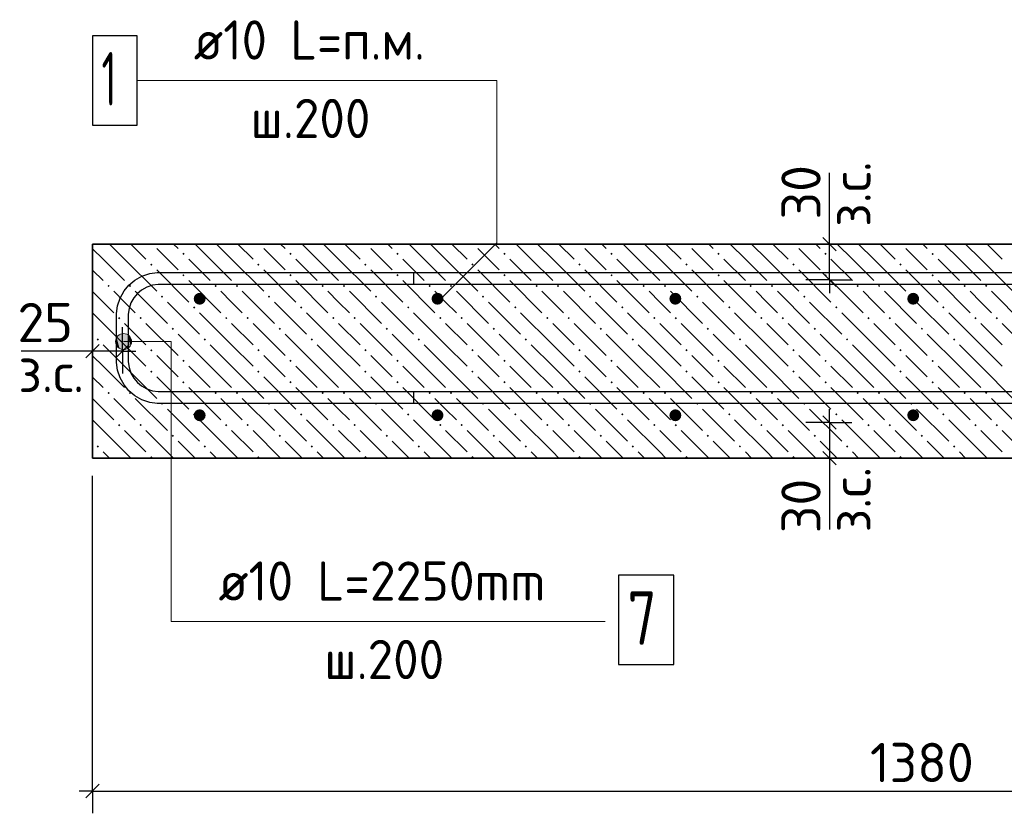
# Model space of a CAD drawing. Header units: millimetres. Extents: x 40580 to 1930067, y -240640 to 81020.
# Tile 486 of 656: x 1161986 to 1167506, y -223008 to -218558. Entities that reach past the tile are written whole.
import ezdxf

# ---------------------------------------------------------------- set-up
doc = ezdxf.new("R2010")
doc.units = ezdxf.units.MM
for name, color, linetype, lineweight in [('Standard', 7, 'Continuous', 25), ('ЖБ Перекрытие верхний уровень', 7, 'Continuous', 35), ('Позиционная метка номер позиции', 7, 'Continuous', 13), ('Фоновоя арматура Х1', 52, 'Continuous', 25)]:
    doc.layers.add(name, color=color, linetype=linetype, lineweight=lineweight)
doc.layers.add('Размерная выноска', color=7, linetype='Continuous')
doc.styles.add('ISOCPEUR', font='isocpeur.ttf')

msp = doc.modelspace()

# ---------------------------------------------------------------- hatches: boundary and pattern name
at = {"layer": 'ЖБ Перекрытие верхний уровень', "linetype": 'Continuous', "lineweight": -3, "transparency": 33554687}
for points in [[(1162725.4, -219815.9), (1162723.9, -219817.5), (1162722.3, -219815.9)], [(1163325.4, -219815.9), (1163323.9, -219817.5), (1163322.3, -219815.9)], [(1163925.4, -219815.9), (1163923.9, -219817.5), (1163922.3, -219815.9)], [(1164525.4, -219815.9), (1164523.9, -219817.5), (1164522.3, -219815.9)], [(1165125.4, -219815.9), (1165123.9, -219817.5), (1165122.3, -219815.9)], [(1165725.4, -219815.9), (1165723.9, -219817.5), (1165722.3, -219815.9)], [(1166325.4, -219815.9), (1166323.9, -219817.5), (1166322.3, -219815.9)], [(1166925.4, -219815.9), (1166923.9, -219817.5), (1166922.3, -219815.9)], [(1162897.4, -219871), (1162903.9, -219864.5), (1162910.4, -219871), (1162903.9, -219877.5)], [(1163497.4, -219871), (1163503.9, -219864.5), (1163510.4, -219871), (1163503.9, -219877.5)], [(1164097.4, -219871), (1164103.9, -219864.5), (1164110.4, -219871), (1164103.9, -219877.5)], [(1164697.4, -219871), (1164703.9, -219864.5), (1164710.4, -219871), (1164703.9, -219877.5)], [(1165297.4, -219871), (1165303.9, -219864.5), (1165310.4, -219871), (1165303.9, -219877.5)], [(1165897.4, -219871), (1165903.9, -219864.5), (1165910.4, -219871), (1165903.9, -219877.5)], [(1166497.4, -219871), (1166503.9, -219864.5), (1166510.4, -219871), (1166503.9, -219877.5)], [(1167097.4, -219871), (1167103.9, -219864.5), (1167110.4, -219871), (1167103.9, -219877.5)], [(1162717.4, -219931), (1162723.9, -219924.5), (1162730.4, -219931), (1162723.9, -219937.5)], [(1163317.4, -219931), (1163323.9, -219924.5), (1163330.4, -219931), (1163323.9, -219937.5)], [(1163917.4, -219931), (1163923.9, -219924.5), (1163930.4, -219931), (1163923.9, -219937.5)], [(1164517.4, -219931), (1164523.9, -219924.5), (1164530.4, -219931), (1164523.9, -219937.5)], [(1165117.4, -219931), (1165123.9, -219924.5), (1165130.4, -219931), (1165123.9, -219937.5)], [(1165717.4, -219931), (1165723.9, -219924.5), (1165730.4, -219931), (1165723.9, -219937.5)], [(1166317.4, -219931), (1166323.9, -219924.5), (1166330.4, -219931), (1166323.9, -219937.5)], [(1166917.4, -219931), (1166923.9, -219924.5), (1166930.4, -219931), (1166923.9, -219937.5)], [(1162897.4, -219991), (1162903.9, -219984.5), (1162910.4, -219991), (1162903.9, -219997.5)], [(1163497.4, -219991), (1163503.9, -219984.5), (1163510.4, -219991), (1163503.9, -219997.5)], [(1164097.4, -219991), (1164103.9, -219984.5), (1164110.4, -219991), (1164103.9, -219997.5)], [(1164697.4, -219991), (1164703.9, -219984.5), (1164710.4, -219991), (1164703.9, -219997.5)], [(1165297.4, -219991), (1165303.9, -219984.5), (1165310.4, -219991), (1165303.9, -219997.5)], [(1165897.4, -219991), (1165903.9, -219984.5), (1165910.4, -219991), (1165903.9, -219997.5)], [(1166497.4, -219991), (1166503.9, -219984.5), (1166510.4, -219991), (1166503.9, -219997.5)], [(1167097.4, -219991), (1167103.9, -219984.5), (1167110.4, -219991), (1167103.9, -219997.5)], [(1162477.4, -220051), (1162483.9, -220044.5), (1162490.4, -220051), (1162483.9, -220057.5)], [(1162597.4, -220051), (1162603.9, -220044.5), (1162610.4, -220051), (1162603.9, -220057.5)], [(1163077.4, -220051), (1163083.9, -220044.5), (1163090.4, -220051), (1163083.9, -220057.5)], [(1163197.4, -220051), (1163203.9, -220044.5), (1163210.4, -220051), (1163203.9, -220057.5)], [(1163677.4, -220051), (1163683.9, -220044.5), (1163690.4, -220051), (1163683.9, -220057.5)], [(1163797.4, -220051), (1163803.9, -220044.5), (1163810.4, -220051), (1163803.9, -220057.5)], [(1164277.4, -220051), (1164283.9, -220044.5), (1164290.4, -220051), (1164283.9, -220057.5)], [(1164397.4, -220051), (1164403.9, -220044.5), (1164410.4, -220051), (1164403.9, -220057.5)], [(1164877.4, -220051), (1164883.9, -220044.5), (1164890.4, -220051), (1164883.9, -220057.5)], [(1164997.4, -220051), (1165003.9, -220044.5), (1165010.4, -220051), (1165003.9, -220057.5)], [(1165477.4, -220051), (1165483.9, -220044.5), (1165490.4, -220051), (1165483.9, -220057.5)], [(1165597.4, -220051), (1165603.9, -220044.5), (1165610.4, -220051), (1165603.9, -220057.5)], [(1166077.4, -220051), (1166083.9, -220044.5), (1166090.4, -220051), (1166083.9, -220057.5)], [(1166197.4, -220051), (1166203.9, -220044.5), (1166210.4, -220051), (1166203.9, -220057.5)], [(1166677.4, -220051), (1166683.9, -220044.5), (1166690.4, -220051), (1166683.9, -220057.5)], [(1166797.4, -220051), (1166803.9, -220044.5), (1166810.4, -220051), (1166803.9, -220057.5)], [(1167277.4, -220051), (1167283.9, -220044.5), (1167290.4, -220051), (1167283.9, -220057.5)], [(1167397.4, -220051), (1167403.9, -220044.5), (1167410.4, -220051), (1167403.9, -220057.5)], [(1162777.4, -220111), (1162783.9, -220104.5), (1162790.4, -220111), (1162783.9, -220117.5)], [(1163377.4, -220111), (1163383.9, -220104.5), (1163390.4, -220111), (1163383.9, -220117.5)], [(1163977.4, -220111), (1163983.9, -220104.5), (1163990.4, -220111), (1163983.9, -220117.5)], [(1164577.4, -220111), (1164583.9, -220104.5), (1164590.4, -220111), (1164583.9, -220117.5)], [(1165177.4, -220111), (1165183.9, -220104.5), (1165190.4, -220111), (1165183.9, -220117.5)], [(1165777.4, -220111), (1165783.9, -220104.5), (1165790.4, -220111), (1165783.9, -220117.5)], [(1166377.4, -220111), (1166383.9, -220104.5), (1166390.4, -220111), (1166383.9, -220117.5)], [(1166977.4, -220111), (1166983.9, -220104.5), (1166990.4, -220111), (1166983.9, -220117.5)], [(1162957.4, -220171), (1162963.9, -220164.5), (1162970.4, -220171), (1162963.9, -220177.5)], [(1163557.4, -220171), (1163563.9, -220164.5), (1163570.4, -220171), (1163563.9, -220177.5)], [(1164157.4, -220171), (1164163.9, -220164.5), (1164170.4, -220171), (1164163.9, -220177.5)], [(1164757.4, -220171), (1164763.9, -220164.5), (1164770.4, -220171), (1164763.9, -220177.5)], [(1165357.4, -220171), (1165363.9, -220164.5), (1165370.4, -220171), (1165363.9, -220177.5)], [(1165957.4, -220171), (1165963.9, -220164.5), (1165970.4, -220171), (1165963.9, -220177.5)], [(1166557.4, -220171), (1166563.9, -220164.5), (1166570.4, -220171), (1166563.9, -220177.5)], [(1167157.4, -220171), (1167163.9, -220164.5), (1167170.4, -220171), (1167163.9, -220177.5)], [(1162537.4, -220231), (1162543.9, -220224.5), (1162550.4, -220231), (1162543.9, -220237.5)], [(1162657.4, -220231), (1162663.9, -220224.5), (1162670.4, -220231), (1162663.9, -220237.5)], [(1163137.4, -220231), (1163143.9, -220224.5), (1163150.4, -220231), (1163143.9, -220237.5)], [(1163257.4, -220231), (1163263.9, -220224.5), (1163270.4, -220231), (1163263.9, -220237.5)], [(1163737.4, -220231), (1163743.9, -220224.5), (1163750.4, -220231), (1163743.9, -220237.5)], [(1163857.4, -220231), (1163863.9, -220224.5), (1163870.4, -220231), (1163863.9, -220237.5)], [(1164337.4, -220231), (1164343.9, -220224.5), (1164350.4, -220231), (1164343.9, -220237.5)], [(1164457.4, -220231), (1164463.9, -220224.5), (1164470.4, -220231), (1164463.9, -220237.5)], [(1164937.4, -220231), (1164943.9, -220224.5), (1164950.4, -220231), (1164943.9, -220237.5)], [(1165057.4, -220231), (1165063.9, -220224.5), (1165070.4, -220231), (1165063.9, -220237.5)], [(1165537.4, -220231), (1165543.9, -220224.5), (1165550.4, -220231), (1165543.9, -220237.5)], [(1165657.4, -220231), (1165663.9, -220224.5), (1165670.4, -220231), (1165663.9, -220237.5)], [(1166137.4, -220231), (1166143.9, -220224.5), (1166150.4, -220231), (1166143.9, -220237.5)], [(1166257.4, -220231), (1166263.9, -220224.5), (1166270.4, -220231), (1166263.9, -220237.5)], [(1166737.4, -220231), (1166743.9, -220224.5), (1166750.4, -220231), (1166743.9, -220237.5)], [(1166857.4, -220231), (1166863.9, -220224.5), (1166870.4, -220231), (1166863.9, -220237.5)], [(1167337.4, -220231), (1167343.9, -220224.5), (1167350.4, -220231), (1167343.9, -220237.5)], [(1167457.4, -220231), (1167463.9, -220224.5), (1167470.4, -220231), (1167463.9, -220237.5)], [(1162837.4, -220291), (1162843.9, -220284.5), (1162850.4, -220291), (1162843.9, -220297.5)], [(1163437.4, -220291), (1163443.9, -220284.5), (1163450.4, -220291), (1163443.9, -220297.5)], [(1164037.4, -220291), (1164043.9, -220284.5), (1164050.4, -220291), (1164043.9, -220297.5)], [(1164637.4, -220291), (1164643.9, -220284.5), (1164650.4, -220291), (1164643.9, -220297.5)], [(1165237.4, -220291), (1165243.9, -220284.5), (1165250.4, -220291), (1165243.9, -220297.5)], [(1165837.4, -220291), (1165843.9, -220284.5), (1165850.4, -220291), (1165843.9, -220297.5)], [(1166437.4, -220291), (1166443.9, -220284.5), (1166450.4, -220291), (1166443.9, -220297.5)], [(1167037.4, -220291), (1167043.9, -220284.5), (1167050.4, -220291), (1167043.9, -220297.5)], [(1162417.4, -220351), (1162423.9, -220344.5), (1162430.4, -220351), (1162423.9, -220357.5)], [(1163017.4, -220351), (1163023.9, -220344.5), (1163030.4, -220351), (1163023.9, -220357.5)], [(1163617.4, -220351), (1163623.9, -220344.5), (1163630.4, -220351), (1163623.9, -220357.5)], [(1164217.4, -220351), (1164223.9, -220344.5), (1164230.4, -220351), (1164223.9, -220357.5)], [(1164817.4, -220351), (1164823.9, -220344.5), (1164830.4, -220351), (1164823.9, -220357.5)], [(1165417.4, -220351), (1165423.9, -220344.5), (1165430.4, -220351), (1165423.9, -220357.5)], [(1166017.4, -220351), (1166023.9, -220344.5), (1166030.4, -220351), (1166023.9, -220357.5)], [(1166617.4, -220351), (1166623.9, -220344.5), (1166630.4, -220351), (1166623.9, -220357.5)], [(1167217.4, -220351), (1167223.9, -220344.5), (1167230.4, -220351), (1167223.9, -220357.5)], [(1162717.4, -220411), (1162723.9, -220404.5), (1162730.4, -220411), (1162723.9, -220417.5)], [(1163317.4, -220411), (1163323.9, -220404.5), (1163330.4, -220411), (1163323.9, -220417.5)], [(1163917.4, -220411), (1163923.9, -220404.5), (1163930.4, -220411), (1163923.9, -220417.5)], [(1164517.4, -220411), (1164523.9, -220404.5), (1164530.4, -220411), (1164523.9, -220417.5)], [(1165117.4, -220411), (1165123.9, -220404.5), (1165130.4, -220411), (1165123.9, -220417.5)], [(1165717.4, -220411), (1165723.9, -220404.5), (1165730.4, -220411), (1165723.9, -220417.5)], [(1166317.4, -220411), (1166323.9, -220404.5), (1166330.4, -220411), (1166323.9, -220417.5)], [(1166917.4, -220411), (1166923.9, -220404.5), (1166930.4, -220411), (1166923.9, -220417.5)], [(1162897.4, -220471), (1162903.9, -220464.5), (1162910.4, -220471), (1162903.9, -220477.5)], [(1163497.4, -220471), (1163503.9, -220464.5), (1163510.4, -220471), (1163503.9, -220477.5)], [(1164097.4, -220471), (1164103.9, -220464.5), (1164110.4, -220471), (1164103.9, -220477.5)], [(1164697.4, -220471), (1164703.9, -220464.5), (1164710.4, -220471), (1164703.9, -220477.5)], [(1165297.4, -220471), (1165303.9, -220464.5), (1165310.4, -220471), (1165303.9, -220477.5)], [(1165897.4, -220471), (1165903.9, -220464.5), (1165910.4, -220471), (1165903.9, -220477.5)], [(1166497.4, -220471), (1166503.9, -220464.5), (1166510.4, -220471), (1166503.9, -220477.5)], [(1167097.4, -220471), (1167103.9, -220464.5), (1167110.4, -220471), (1167103.9, -220477.5)], [(1162717.4, -220531), (1162723.9, -220524.5), (1162730.4, -220531), (1162723.9, -220537.5)], [(1163317.4, -220531), (1163323.9, -220524.5), (1163330.4, -220531), (1163323.9, -220537.5)], [(1163917.4, -220531), (1163923.9, -220524.5), (1163930.4, -220531), (1163923.9, -220537.5)], [(1164517.4, -220531), (1164523.9, -220524.5), (1164530.4, -220531), (1164523.9, -220537.5)], [(1165117.4, -220531), (1165123.9, -220524.5), (1165130.4, -220531), (1165123.9, -220537.5)], [(1165717.4, -220531), (1165723.9, -220524.5), (1165730.4, -220531), (1165723.9, -220537.5)], [(1166317.4, -220531), (1166323.9, -220524.5), (1166330.4, -220531), (1166323.9, -220537.5)], [(1166917.4, -220531), (1166923.9, -220524.5), (1166930.4, -220531), (1166923.9, -220537.5)], [(1162897.4, -220591), (1162903.9, -220584.5), (1162910.4, -220591), (1162903.9, -220597.5)], [(1163497.4, -220591), (1163503.9, -220584.5), (1163510.4, -220591), (1163503.9, -220597.5)], [(1164097.4, -220591), (1164103.9, -220584.5), (1164110.4, -220591), (1164103.9, -220597.5)], [(1164697.4, -220591), (1164703.9, -220584.5), (1164710.4, -220591), (1164703.9, -220597.5)], [(1165297.4, -220591), (1165303.9, -220584.5), (1165310.4, -220591), (1165303.9, -220597.5)], [(1165897.4, -220591), (1165903.9, -220584.5), (1165910.4, -220591), (1165903.9, -220597.5)], [(1166497.4, -220591), (1166503.9, -220584.5), (1166510.4, -220591), (1166503.9, -220597.5)], [(1167097.4, -220591), (1167103.9, -220584.5), (1167110.4, -220591), (1167103.9, -220597.5)], [(1162477.4, -220651), (1162483.9, -220644.5), (1162490.4, -220651), (1162483.9, -220657.5)], [(1162597.4, -220651), (1162603.9, -220644.5), (1162610.4, -220651), (1162603.9, -220657.5)], [(1163077.4, -220651), (1163083.9, -220644.5), (1163090.4, -220651), (1163083.9, -220657.5)], [(1163197.4, -220651), (1163203.9, -220644.5), (1163210.4, -220651), (1163203.9, -220657.5)], [(1163677.4, -220651), (1163683.9, -220644.5), (1163690.4, -220651), (1163683.9, -220657.5)], [(1163797.4, -220651), (1163803.9, -220644.5), (1163810.4, -220651), (1163803.9, -220657.5)], [(1164277.4, -220651), (1164283.9, -220644.5), (1164290.4, -220651), (1164283.9, -220657.5)], [(1164397.4, -220651), (1164403.9, -220644.5), (1164410.4, -220651), (1164403.9, -220657.5)], [(1164877.4, -220651), (1164883.9, -220644.5), (1164890.4, -220651), (1164883.9, -220657.5)], [(1164997.4, -220651), (1165003.9, -220644.5), (1165010.4, -220651), (1165003.9, -220657.5)], [(1165477.4, -220651), (1165483.9, -220644.5), (1165490.4, -220651), (1165483.9, -220657.5)], [(1165597.4, -220651), (1165603.9, -220644.5), (1165610.4, -220651), (1165603.9, -220657.5)], [(1166077.4, -220651), (1166083.9, -220644.5), (1166090.4, -220651), (1166083.9, -220657.5)], [(1166197.4, -220651), (1166203.9, -220644.5), (1166210.4, -220651), (1166203.9, -220657.5)], [(1166677.4, -220651), (1166683.9, -220644.5), (1166690.4, -220651), (1166683.9, -220657.5)], [(1166797.4, -220651), (1166803.9, -220644.5), (1166810.4, -220651), (1166803.9, -220657.5)], [(1167277.4, -220651), (1167283.9, -220644.5), (1167290.4, -220651), (1167283.9, -220657.5)], [(1167397.4, -220651), (1167403.9, -220644.5), (1167410.4, -220651), (1167403.9, -220657.5)], [(1162777.4, -220711), (1162783.9, -220704.5), (1162790.4, -220711), (1162783.9, -220717.5)], [(1163377.4, -220711), (1163383.9, -220704.5), (1163390.4, -220711), (1163383.9, -220717.5)], [(1163977.4, -220711), (1163983.9, -220704.5), (1163990.4, -220711), (1163983.9, -220717.5)], [(1164577.4, -220711), (1164583.9, -220704.5), (1164590.4, -220711), (1164583.9, -220717.5)], [(1165177.4, -220711), (1165183.9, -220704.5), (1165190.4, -220711), (1165183.9, -220717.5)], [(1165777.4, -220711), (1165783.9, -220704.5), (1165790.4, -220711), (1165783.9, -220717.5)], [(1166377.4, -220711), (1166383.9, -220704.5), (1166390.4, -220711), (1166383.9, -220717.5)], [(1166977.4, -220711), (1166983.9, -220704.5), (1166990.4, -220711), (1166983.9, -220717.5)], [(1162957.4, -220771), (1162963.9, -220764.5), (1162970.4, -220771), (1162963.9, -220777.5)], [(1163557.4, -220771), (1163563.9, -220764.5), (1163570.4, -220771), (1163563.9, -220777.5)], [(1164157.4, -220771), (1164163.9, -220764.5), (1164170.4, -220771), (1164163.9, -220777.5)], [(1164757.4, -220771), (1164763.9, -220764.5), (1164770.4, -220771), (1164763.9, -220777.5)], [(1165357.4, -220771), (1165363.9, -220764.5), (1165370.4, -220771), (1165363.9, -220777.5)], [(1165957.4, -220771), (1165963.9, -220764.5), (1165970.4, -220771), (1165963.9, -220777.5)], [(1166557.4, -220771), (1166563.9, -220764.5), (1166570.4, -220771), (1166563.9, -220777.5)], [(1167157.4, -220771), (1167163.9, -220764.5), (1167170.4, -220771), (1167163.9, -220777.5)], [(1162537.4, -220831), (1162543.9, -220824.5), (1162550.4, -220831), (1162543.9, -220837.5)], [(1162657.4, -220831), (1162663.9, -220824.5), (1162670.4, -220831), (1162663.9, -220837.5)], [(1163137.4, -220831), (1163143.9, -220824.5), (1163150.4, -220831), (1163143.9, -220837.5)], [(1163257.4, -220831), (1163263.9, -220824.5), (1163270.4, -220831), (1163263.9, -220837.5)], [(1163737.4, -220831), (1163743.9, -220824.5), (1163750.4, -220831), (1163743.9, -220837.5)], [(1163857.4, -220831), (1163863.9, -220824.5), (1163870.4, -220831), (1163863.9, -220837.5)], [(1164337.4, -220831), (1164343.9, -220824.5), (1164350.4, -220831), (1164343.9, -220837.5)], [(1164457.4, -220831), (1164463.9, -220824.5), (1164470.4, -220831), (1164463.9, -220837.5)], [(1164937.4, -220831), (1164943.9, -220824.5), (1164950.4, -220831), (1164943.9, -220837.5)], [(1165057.4, -220831), (1165063.9, -220824.5), (1165070.4, -220831), (1165063.9, -220837.5)], [(1165537.4, -220831), (1165543.9, -220824.5), (1165550.4, -220831), (1165543.9, -220837.5)], [(1165657.4, -220831), (1165663.9, -220824.5), (1165670.4, -220831), (1165663.9, -220837.5)], [(1166137.4, -220831), (1166143.9, -220824.5), (1166150.4, -220831), (1166143.9, -220837.5)], [(1166257.4, -220831), (1166263.9, -220824.5), (1166270.4, -220831), (1166263.9, -220837.5)], [(1166737.4, -220831), (1166743.9, -220824.5), (1166750.4, -220831), (1166743.9, -220837.5)], [(1166857.4, -220831), (1166863.9, -220824.5), (1166870.4, -220831), (1166863.9, -220837.5)], [(1167337.4, -220831), (1167343.9, -220824.5), (1167350.4, -220831), (1167343.9, -220837.5)], [(1167457.4, -220831), (1167463.9, -220824.5), (1167470.4, -220831), (1167463.9, -220837.5)], [(1162837.4, -220891), (1162843.9, -220884.5), (1162850.4, -220891), (1162843.9, -220897.5)], [(1163437.4, -220891), (1163443.9, -220884.5), (1163450.4, -220891), (1163443.9, -220897.5)], [(1164037.4, -220891), (1164043.9, -220884.5), (1164050.4, -220891), (1164043.9, -220897.5)], [(1164637.4, -220891), (1164643.9, -220884.5), (1164650.4, -220891), (1164643.9, -220897.5)], [(1165237.4, -220891), (1165243.9, -220884.5), (1165250.4, -220891), (1165243.9, -220897.5)], [(1165837.4, -220891), (1165843.9, -220884.5), (1165850.4, -220891), (1165843.9, -220897.5)], [(1166437.4, -220891), (1166443.9, -220884.5), (1166450.4, -220891), (1166443.9, -220897.5)], [(1167037.4, -220891), (1167043.9, -220884.5), (1167050.4, -220891), (1167043.9, -220897.5)], [(1162417.4, -220951), (1162423.9, -220944.5), (1162430.4, -220951), (1162423.9, -220957.5)], [(1163017.4, -220951), (1163023.9, -220944.5), (1163030.4, -220951), (1163023.9, -220957.5)], [(1163617.4, -220951), (1163623.9, -220944.5), (1163630.4, -220951), (1163623.9, -220957.5)], [(1164217.4, -220951), (1164223.9, -220944.5), (1164230.4, -220951), (1164223.9, -220957.5)], [(1164817.4, -220951), (1164823.9, -220944.5), (1164830.4, -220951), (1164823.9, -220957.5)], [(1165417.4, -220951), (1165423.9, -220944.5), (1165430.4, -220951), (1165423.9, -220957.5)], [(1166017.4, -220951), (1166023.9, -220944.5), (1166030.4, -220951), (1166023.9, -220957.5)], [(1166617.4, -220951), (1166623.9, -220944.5), (1166630.4, -220951), (1166623.9, -220957.5)], [(1167217.4, -220951), (1167223.9, -220944.5), (1167230.4, -220951), (1167223.9, -220957.5)], [(1162717.4, -221011), (1162723.9, -221004.5), (1162730.4, -221011), (1162725.4, -221015.9), (1162722.3, -221015.9)], [(1163317.4, -221011), (1163323.9, -221004.5), (1163330.4, -221011), (1163325.4, -221015.9), (1163322.3, -221015.9)], [(1163917.4, -221011), (1163923.9, -221004.5), (1163930.4, -221011), (1163925.4, -221015.9), (1163922.3, -221015.9)], [(1164517.4, -221011), (1164523.9, -221004.5), (1164530.4, -221011), (1164525.4, -221015.9), (1164522.3, -221015.9)], [(1165117.4, -221011), (1165123.9, -221004.5), (1165130.4, -221011), (1165125.4, -221015.9), (1165122.3, -221015.9)], [(1165717.4, -221011), (1165723.9, -221004.5), (1165730.4, -221011), (1165725.4, -221015.9), (1165722.3, -221015.9)], [(1166317.4, -221011), (1166323.9, -221004.5), (1166330.4, -221011), (1166325.4, -221015.9), (1166322.3, -221015.9)], [(1166917.4, -221011), (1166923.9, -221004.5), (1166930.4, -221011), (1166925.4, -221015.9), (1166922.3, -221015.9)]]:
    msp.add_hatch(color=7, dxfattribs=at).paths.add_polyline_path(points, flags=16)
at = {"layer": 'Позиционная метка номер позиции', "linetype": 'Continuous', "lineweight": 13, "transparency": 33554687}
for points in [[(1162529.5, -220385.1), (1162529.5, -220340.1), (1162523.2, -220362.6)], [(1162529.5, -220340.1), (1162545.7, -220401.3), (1162545.7, -220323.9)], [(1162529.5, -220340.1), (1162529.5, -220385.1), (1162545.7, -220401.3)], [(1162545.7, -220323.9), (1162568.2, -220407.6), (1162568.2, -220317.6)], [(1162545.7, -220323.9), (1162545.7, -220401.3), (1162568.2, -220407.6)], [(1162568.2, -220317.6), (1162568.2, -220407.6), (1162590.7, -220401.3)], [(1162568.2, -220317.6), (1162590.7, -220401.3), (1162590.7, -220323.9)], [(1162590.7, -220323.9), (1162590.7, -220401.3), (1162606.9, -220385.1)], [(1162590.7, -220323.9), (1162606.9, -220385.1), (1162606.9, -220340.1)], [(1162606.9, -220340.1), (1162606.9, -220385.1), (1162613.2, -220362.6)]]:
    msp.add_hatch(color=7, dxfattribs=at).paths.add_polyline_path(points)
at = {"layer": 'Фоновоя арматура Х1', "linetype": 'Continuous', "lineweight": -3, "transparency": 33554687}
for points in [[(1163028.2, -220122.6), (1163025.7, -220109.9), (1163018.5, -220099), (1163007.7, -220091.8), (1162994.9, -220089.3), (1162982.2, -220091.8), (1162971.3, -220099), (1162964.1, -220109.9), (1162961.6, -220122.6), (1162964.1, -220135.4), (1162971.3, -220146.2), (1162982.2, -220153.4), (1162994.9, -220155.9), (1163007.7, -220153.4), (1163018.5, -220146.2), (1163025.7, -220135.4)], [(1164361.6, -220122.6), (1164359, -220109.9), (1164351.8, -220099), (1164341, -220091.8), (1164328.2, -220089.3), (1164315.5, -220091.8), (1164304.7, -220099), (1164297.4, -220109.9), (1164294.9, -220122.6), (1164297.4, -220135.4), (1164304.7, -220146.2), (1164315.5, -220153.4), (1164328.2, -220155.9), (1164341, -220153.4), (1164351.8, -220146.2), (1164359, -220135.4)], [(1165694.9, -220122.6), (1165692.4, -220109.9), (1165685.1, -220099), (1165674.3, -220091.8), (1165661.6, -220089.3), (1165648.8, -220091.8), (1165638, -220099), (1165630.8, -220109.9), (1165628.2, -220122.6), (1165630.8, -220135.4), (1165638, -220146.2), (1165648.8, -220153.4), (1165661.6, -220155.9), (1165674.3, -220153.4), (1165685.1, -220146.2), (1165692.4, -220135.4)], [(1167028.2, -220122.6), (1167025.7, -220109.9), (1167018.5, -220099), (1167007.7, -220091.8), (1166994.9, -220089.3), (1166982.2, -220091.8), (1166971.3, -220099), (1166964.1, -220109.9), (1166961.6, -220122.6), (1166964.1, -220135.4), (1166971.3, -220146.2), (1166982.2, -220153.4), (1166994.9, -220155.9), (1167007.7, -220153.4), (1167018.5, -220146.2), (1167025.7, -220135.4)], [(1163028.2, -220775.9), (1163025.7, -220763.2), (1163018.5, -220752.4), (1163007.7, -220745.1), (1162994.9, -220742.6), (1162982.2, -220745.1), (1162971.3, -220752.4), (1162964.1, -220763.2), (1162961.6, -220775.9), (1162964.1, -220788.7), (1162971.3, -220799.5), (1162982.2, -220806.7), (1162994.9, -220809.3), (1163007.7, -220806.7), (1163018.5, -220799.5), (1163025.7, -220788.7)], [(1164361.6, -220775.9), (1164359, -220763.2), (1164351.8, -220752.4), (1164341, -220745.1), (1164328.2, -220742.6), (1164315.5, -220745.1), (1164304.7, -220752.4), (1164297.4, -220763.2), (1164294.9, -220775.9), (1164297.4, -220788.7), (1164304.7, -220799.5), (1164315.5, -220806.7), (1164328.2, -220809.3), (1164341, -220806.7), (1164351.8, -220799.5), (1164359, -220788.7)], [(1165694.9, -220775.9), (1165692.4, -220763.2), (1165685.1, -220752.4), (1165674.3, -220745.1), (1165661.6, -220742.6), (1165648.8, -220745.1), (1165638, -220752.4), (1165630.8, -220763.2), (1165628.2, -220775.9), (1165630.8, -220788.7), (1165638, -220799.5), (1165648.8, -220806.7), (1165661.6, -220809.3), (1165674.3, -220806.7), (1165685.1, -220799.5), (1165692.4, -220788.7)], [(1167028.2, -220775.9), (1167025.7, -220763.2), (1167018.5, -220752.4), (1167007.7, -220745.1), (1166994.9, -220742.6), (1166982.2, -220745.1), (1166971.3, -220752.4), (1166964.1, -220763.2), (1166961.6, -220775.9), (1166964.1, -220788.7), (1166971.3, -220799.5), (1166982.2, -220806.7), (1166994.9, -220809.3), (1167007.7, -220806.7), (1167018.5, -220799.5), (1167025.7, -220788.7)]]:
    msp.add_hatch(color=7, dxfattribs=at).paths.add_polyline_path(points)

# ---------------------------------------------------------------- linework, layer by layer
at = {"color": 38, "linetype": 'Continuous', "lineweight": 25, "true_color": 0x5f1e0f, "transparency": 33554687}
for points in [[(1169794.9, -220709.3), (1162756.9, -220709.3), (1162715.1, -220703.4), (1162671.5, -220689.1), (1162631.4, -220666.6), (1162598.4, -220639.1), (1162570.9, -220606.1), (1162548.4, -220566), (1162534.1, -220522.4), (1162528.2, -220480.6), (1162528.2, -220204.6), (1162534.1, -220162.8), (1162548.4, -220119.2), (1162570.9, -220079.1), (1162598.4, -220046.1), (1162631.4, -220018.6), (1162671.5, -219996.1), (1162715.1, -219981.8), (1162756.9, -219975.9), (1169794.9, -219975.9)], [(1169794.9, -220709.3), (1162756.9, -220709.3), (1162715.1, -220703.4), (1162671.5, -220689.1), (1162631.4, -220666.6), (1162598.4, -220639.1), (1162570.9, -220606.1), (1162548.4, -220566), (1162534.1, -220522.4), (1162528.2, -220480.6), (1162528.2, -220204.6), (1162534.1, -220162.8), (1162548.4, -220119.2), (1162570.9, -220079.1), (1162598.4, -220046.1), (1162631.4, -220018.6), (1162671.5, -219996.1), (1162715.1, -219981.8), (1162756.9, -219975.9), (1169794.9, -219975.9)], [(1164194.9, -219975.9), (1171232.9, -219975.9)], [(1171228.3, -220042.6), (1164194.9, -220042.6), (1164194.9, -219975.9)], [(1164194.9, -219975.9), (1171232.9, -219975.9)], [(1171228.3, -220042.6), (1164194.9, -220042.6), (1164194.9, -219975.9)], [(1169794.9, -220042.6), (1162761.5, -220042.6), (1162730.2, -220047), (1162698.5, -220057.4), (1162669.4, -220073.7), (1162645.8, -220093.5), (1162626, -220117.1), (1162609.7, -220146.2), (1162599.3, -220177.9), (1162594.9, -220209.2), (1162594.9, -220476), (1162599.3, -220507.3), (1162609.7, -220539), (1162626, -220568.1), (1162645.8, -220591.7), (1162669.4, -220611.5), (1162698.5, -220627.8), (1162730.2, -220638.2), (1162761.5, -220642.6), (1169794.9, -220642.6)], [(1169794.9, -220042.6), (1162761.5, -220042.6), (1162730.2, -220047), (1162698.5, -220057.4), (1162669.4, -220073.7), (1162645.8, -220093.5), (1162626, -220117.1), (1162609.7, -220146.2), (1162599.3, -220177.9), (1162594.9, -220209.2), (1162594.9, -220476), (1162599.3, -220507.3), (1162609.7, -220539), (1162626, -220568.1), (1162645.8, -220591.7), (1162669.4, -220611.5), (1162698.5, -220627.8), (1162730.2, -220638.2), (1162761.5, -220642.6), (1169794.9, -220642.6)], [(1171232.9, -220709.3), (1164194.9, -220709.3), (1164194.9, -220642.6), (1171228.3, -220642.6)], [(1171232.9, -220709.3), (1164194.9, -220709.3), (1164194.9, -220642.6), (1171228.3, -220642.6)]]:
    msp.add_lwpolyline(points, dxfattribs=at)
at = {"color": 7, "linetype": 'Continuous', "lineweight": 25, "transparency": 33554687}
msp.add_lwpolyline([(1165343.2, -222172.6), (1165653.2, -222172.6), (1165653.2, -221672.6), (1165343.2, -221672.6), (1165343.2, -222172.6)], dxfattribs=at)
msp.add_lwpolyline([(1165343.2, -222172.6), (1165653.2, -222172.6), (1165653.2, -221672.6), (1165343.2, -221672.6), (1165343.2, -222172.6)], dxfattribs=at)
at = {"layer": 'Standard', "color": 7, "linetype": 'Continuous', "lineweight": 25, "transparency": 33554687}
for p, q in [((1166563.4, -219853.4), (1166488.4, -219778.4)), ((1166563.4, -220053.4), (1166488.4, -219978.4)), ((1162432.4, -220378.4), (1162357.4, -220453.4)), ((1162599.1, -220378.4), (1162524.1, -220453.4)), ((1166488.4, -220778.4), (1166563.4, -220853.4)), ((1166488.4, -220978.4), (1166563.4, -221053.4)), ((1162357.4, -222920.1), (1162432.4, -222845.1))]:
    msp.add_line(p, q, dxfattribs=at)
at = {"layer": 'Standard', "color": 7, "linetype": 'Continuous', "lineweight": -3, "transparency": 33554687}
for p, q in [((1166525.9, -219815.9), (1166525.9, -219740.9)), ((1166525.9, -220015.9), (1166525.9, -219815.9)), ((1166525.9, -220015.9), (1166525.9, -220090.9)), ((1162394.9, -220415.9), (1162319.9, -220415.9)), ((1162561.6, -220415.9), (1162394.9, -220415.9)), ((1162561.6, -220415.9), (1162636.6, -220415.9)), ((1166525.9, -220815.9), (1166525.9, -220740.9)), ((1166525.9, -220815.9), (1166525.9, -221015.9)), ((1166525.9, -221015.9), (1166525.9, -221090.9)), ((1162394.9, -222882.6), (1162319.9, -222882.6)), ((1162394.9, -222882.6), (1171594.9, -222882.6))]:
    msp.add_line(p, q, dxfattribs=at)
at = {"layer": 'Standard', "color": 251, "linetype": 'Continuous', "lineweight": -3, "true_color": 0x656565, "transparency": 33554687}
for p, q in [((1166525.9, -219815.9), (1166400.9, -219815.9)), ((1166525.9, -219815.9), (1166650.9, -219815.9)), ((1166525.9, -219815.9), (1166825.9, -219815.9)), ((1166525.9, -220015.9), (1166392.6, -220015.9)), ((1166525.9, -220015.9), (1166400.9, -220015.9)), ((1166525.9, -220015.9), (1166650.9, -220015.9)), ((1162561.6, -220415.9), (1162561.6, -220282.6)), ((1162394.9, -220415.9), (1162394.9, -220290.9)), ((1162561.6, -220415.9), (1162561.6, -220290.9)), ((1162394.9, -220415.9), (1162394.9, -220540.9)), ((1162394.9, -220415.9), (1162394.9, -220715.9)), ((1162561.6, -220415.9), (1162561.6, -220540.9)), ((1166525.9, -220815.9), (1166392.6, -220815.9)), ((1166525.9, -220815.9), (1166400.9, -220815.9)), ((1166525.9, -220815.9), (1166650.9, -220815.9)), ((1166525.9, -221015.9), (1166400.9, -221015.9)), ((1166525.9, -221015.9), (1166650.9, -221015.9)), ((1166525.9, -221015.9), (1166825.9, -221015.9)), ((1162394.9, -222882.6), (1162394.9, -221115.9)), ((1162394.9, -222882.6), (1162394.9, -222757.6)), ((1162394.9, -222882.6), (1162394.9, -223007.6))]:
    msp.add_line(p, q, dxfattribs=at)
at = {"layer": 'ЖБ Перекрытие верхний уровень', "transparency": 33554687}
for p, q in [((1162394.9, -219815.9), (1162394.9, -221015.9)), ((1171594.9, -219815.9), (1162394.9, -219815.9)), ((1162394.9, -221015.9), (1171594.9, -221015.9))]:
    msp.add_line(p, q, dxfattribs=at)
at = {"layer": 'ЖБ Перекрытие верхний уровень', "color": 9, "linetype": 'Continuous', "lineweight": -3, "true_color": 0xc7c7c7, "transparency": 33554687}
for p, q in [((1162453.9, -219901), (1162394.9, -219842.1)), ((1162488.8, -219815.9), (1162573.9, -219901)), ((1162608.8, -219815.9), (1162693.9, -219901)), ((1162813.9, -219901), (1162753.9, -219841)), ((1162848.8, -219815.9), (1162873.9, -219841)), ((1163053.9, -219901), (1162968.8, -219815.9)), ((1163088.8, -219815.9), (1163173.9, -219901)), ((1163208.8, -219815.9), (1163293.9, -219901)), ((1163413.9, -219901), (1163353.9, -219841)), ((1163448.8, -219815.9), (1163473.9, -219841)), ((1163653.9, -219901), (1163568.8, -219815.9)), ((1163688.8, -219815.9), (1163773.9, -219901)), ((1163808.8, -219815.9), (1163893.9, -219901)), ((1164013.9, -219901), (1163953.9, -219841)), ((1164048.8, -219815.9), (1164073.9, -219841)), ((1164253.9, -219901), (1164168.8, -219815.9)), ((1164288.8, -219815.9), (1164373.9, -219901)), ((1164408.8, -219815.9), (1164493.9, -219901)), ((1164613.9, -219901), (1164553.9, -219841)), ((1164648.8, -219815.9), (1164673.9, -219841)), ((1164853.9, -219901), (1164768.8, -219815.9)), ((1164888.8, -219815.9), (1164973.9, -219901)), ((1165008.8, -219815.9), (1165093.9, -219901)), ((1165213.9, -219901), (1165153.9, -219841)), ((1165248.8, -219815.9), (1165273.9, -219841)), ((1165453.9, -219901), (1165368.8, -219815.9)), ((1165488.8, -219815.9), (1165573.9, -219901)), ((1165608.8, -219815.9), (1165693.9, -219901)), ((1165813.9, -219901), (1165753.9, -219841)), ((1165848.8, -219815.9), (1165873.9, -219841)), ((1166053.9, -219901), (1165968.8, -219815.9)), ((1166088.8, -219815.9), (1166173.9, -219901)), ((1166208.8, -219815.9), (1166293.9, -219901)), ((1166413.9, -219901), (1166353.9, -219841)), ((1166448.8, -219815.9), (1166473.9, -219841)), ((1166653.9, -219901), (1166568.8, -219815.9)), ((1166688.8, -219815.9), (1166773.9, -219901)), ((1166808.8, -219815.9), (1166893.9, -219901)), ((1167013.9, -219901), (1166953.9, -219841)), ((1167048.8, -219815.9), (1167073.9, -219841)), ((1167253.9, -219901), (1167168.8, -219815.9)), ((1167288.8, -219815.9), (1167373.9, -219901)), ((1167408.8, -219815.9), (1167493.9, -219901)), ((1162453.9, -219901), (1162573.9, -220021)), ((1162573.9, -219901), (1162753.9, -220081)), ((1162873.9, -219961), (1162813.9, -219901)), ((1162933.9, -219901), (1163053.9, -220021)), ((1163053.9, -219901), (1163173.9, -220021)), ((1163173.9, -219901), (1163353.9, -220081)), ((1163473.9, -219961), (1163413.9, -219901)), ((1163533.9, -219901), (1163653.9, -220021)), ((1163653.9, -219901), (1163773.9, -220021)), ((1163773.9, -219901), (1163953.9, -220081)), ((1164073.9, -219961), (1164013.9, -219901)), ((1164133.9, -219901), (1164253.9, -220021)), ((1164253.9, -219901), (1164373.9, -220021)), ((1164373.9, -219901), (1164553.9, -220081)), ((1164673.9, -219961), (1164613.9, -219901)), ((1164733.9, -219901), (1164853.9, -220021)), ((1164853.9, -219901), (1164973.9, -220021)), ((1164973.9, -219901), (1165153.9, -220081)), ((1165273.9, -219961), (1165213.9, -219901)), ((1165333.9, -219901), (1165453.9, -220021)), ((1165453.9, -219901), (1165573.9, -220021)), ((1165573.9, -219901), (1165753.9, -220081)), ((1165873.9, -219961), (1165813.9, -219901)), ((1165933.9, -219901), (1166053.9, -220021)), ((1166053.9, -219901), (1166173.9, -220021)), ((1166173.9, -219901), (1166353.9, -220081)), ((1166473.9, -219961), (1166413.9, -219901)), ((1166533.9, -219901), (1166653.9, -220021)), ((1166653.9, -219901), (1166773.9, -220021)), ((1166773.9, -219901), (1166953.9, -220081)), ((1167073.9, -219961), (1167013.9, -219901)), ((1167133.9, -219901), (1167253.9, -220021)), ((1167253.9, -219901), (1167373.9, -220021)), ((1167373.9, -219901), (1167553.9, -220081)), ((1162394.9, -219962.1), (1162453.9, -220021)), ((1162753.9, -219961), (1162933.9, -220141)), ((1163353.9, -219961), (1163533.9, -220141)), ((1163953.9, -219961), (1164133.9, -220141)), ((1164553.9, -219961), (1164733.9, -220141)), ((1165153.9, -219961), (1165333.9, -220141)), ((1165753.9, -219961), (1165933.9, -220141)), ((1166353.9, -219961), (1166533.9, -220141)), ((1166953.9, -219961), (1167133.9, -220141)), ((1162933.9, -220021), (1163113.9, -220201)), ((1163533.9, -220021), (1163713.9, -220201)), ((1164133.9, -220021), (1164313.9, -220201)), ((1164733.9, -220021), (1164913.9, -220201)), ((1165333.9, -220021), (1165513.9, -220201)), ((1165933.9, -220021), (1166113.9, -220201)), ((1166533.9, -220021), (1166713.9, -220201)), ((1167133.9, -220021), (1167313.9, -220201)), ((1162394.9, -220082.1), (1162513.9, -220201)), ((1162573.9, -220141), (1162513.9, -220081)), ((1162633.9, -220081), (1162813.9, -220261)), ((1163173.9, -220141), (1163113.9, -220081)), ((1163233.9, -220081), (1163413.9, -220261)), ((1163773.9, -220141), (1163713.9, -220081)), ((1163833.9, -220081), (1164013.9, -220261)), ((1164373.9, -220141), (1164313.9, -220081)), ((1164433.9, -220081), (1164613.9, -220261)), ((1164973.9, -220141), (1164913.9, -220081)), ((1165033.9, -220081), (1165213.9, -220261)), ((1165573.9, -220141), (1165513.9, -220081)), ((1165633.9, -220081), (1165813.9, -220261)), ((1166173.9, -220141), (1166113.9, -220081)), ((1166233.9, -220081), (1166413.9, -220261)), ((1166773.9, -220141), (1166713.9, -220081)), ((1166833.9, -220081), (1167013.9, -220261)), ((1167373.9, -220141), (1167313.9, -220081)), ((1167433.9, -220081), (1167613.9, -220261)), ((1162633.9, -220201), (1162573.9, -220141)), ((1162813.9, -220141), (1162993.9, -220321)), ((1163233.9, -220201), (1163173.9, -220141)), ((1163413.9, -220141), (1163593.9, -220321)), ((1163833.9, -220201), (1163773.9, -220141)), ((1164013.9, -220141), (1164193.9, -220321)), ((1164433.9, -220201), (1164373.9, -220141)), ((1164613.9, -220141), (1164793.9, -220321)), ((1165033.9, -220201), (1164973.9, -220141)), ((1165213.9, -220141), (1165393.9, -220321)), ((1165633.9, -220201), (1165573.9, -220141)), ((1165813.9, -220141), (1165993.9, -220321)), ((1166233.9, -220201), (1166173.9, -220141)), ((1166413.9, -220141), (1166593.9, -220321)), ((1166833.9, -220201), (1166773.9, -220141)), ((1167013.9, -220141), (1167193.9, -220321)), ((1167433.9, -220201), (1167373.9, -220141)), ((1162573.9, -220381), (1162394.9, -220202.1)), ((1163173.9, -220381), (1162993.9, -220201)), ((1163773.9, -220381), (1163593.9, -220201)), ((1164373.9, -220381), (1164193.9, -220201)), ((1164973.9, -220381), (1164793.9, -220201)), ((1165573.9, -220381), (1165393.9, -220201)), ((1166173.9, -220381), (1165993.9, -220201)), ((1166773.9, -220381), (1166593.9, -220201)), ((1167373.9, -220381), (1167193.9, -220201)), ((1162573.9, -220261), (1162693.9, -220381)), ((1162693.9, -220261), (1162873.9, -220441)), ((1163173.9, -220261), (1163293.9, -220381)), ((1163293.9, -220261), (1163473.9, -220441)), ((1163773.9, -220261), (1163893.9, -220381)), ((1163893.9, -220261), (1164073.9, -220441)), ((1164373.9, -220261), (1164493.9, -220381)), ((1164493.9, -220261), (1164673.9, -220441)), ((1164973.9, -220261), (1165093.9, -220381)), ((1165093.9, -220261), (1165273.9, -220441)), ((1165573.9, -220261), (1165693.9, -220381)), ((1165693.9, -220261), (1165873.9, -220441)), ((1166173.9, -220261), (1166293.9, -220381)), ((1166293.9, -220261), (1166473.9, -220441)), ((1166773.9, -220261), (1166893.9, -220381)), ((1166893.9, -220261), (1167073.9, -220441)), ((1167373.9, -220261), (1167493.9, -220381)), ((1167493.9, -220261), (1167673.9, -220441)), ((1163053.9, -220501), (1162873.9, -220321)), ((1163653.9, -220501), (1163473.9, -220321)), ((1164253.9, -220501), (1164073.9, -220321)), ((1164853.9, -220501), (1164673.9, -220321)), ((1165453.9, -220501), (1165273.9, -220321)), ((1166053.9, -220501), (1165873.9, -220321)), ((1166653.9, -220501), (1166473.9, -220321)), ((1167253.9, -220501), (1167073.9, -220321)), ((1162453.9, -220381), (1162573.9, -220501)), ((1162573.9, -220381), (1162693.9, -220501)), ((1163053.9, -220381), (1163173.9, -220501)), ((1163173.9, -220381), (1163293.9, -220501)), ((1163653.9, -220381), (1163773.9, -220501)), ((1163773.9, -220381), (1163893.9, -220501)), ((1164253.9, -220381), (1164373.9, -220501)), ((1164373.9, -220381), (1164493.9, -220501)), ((1164853.9, -220381), (1164973.9, -220501)), ((1164973.9, -220381), (1165093.9, -220501)), ((1165453.9, -220381), (1165573.9, -220501)), ((1165573.9, -220381), (1165693.9, -220501)), ((1166053.9, -220381), (1166173.9, -220501)), ((1166173.9, -220381), (1166293.9, -220501)), ((1166653.9, -220381), (1166773.9, -220501)), ((1166773.9, -220381), (1166893.9, -220501)), ((1167253.9, -220381), (1167373.9, -220501)), ((1167373.9, -220381), (1167493.9, -220501)), ((1162453.9, -220501), (1162394.9, -220442.1)), ((1162813.9, -220501), (1162753.9, -220441)), ((1163413.9, -220501), (1163353.9, -220441)), ((1164013.9, -220501), (1163953.9, -220441)), ((1164613.9, -220501), (1164553.9, -220441)), ((1165213.9, -220501), (1165153.9, -220441)), ((1165813.9, -220501), (1165753.9, -220441)), ((1166413.9, -220501), (1166353.9, -220441)), ((1167013.9, -220501), (1166953.9, -220441)), ((1162453.9, -220501), (1162573.9, -220621)), ((1162573.9, -220501), (1162753.9, -220681)), ((1162873.9, -220561), (1162813.9, -220501)), ((1162933.9, -220501), (1163053.9, -220621)), ((1163053.9, -220501), (1163173.9, -220621)), ((1163173.9, -220501), (1163353.9, -220681)), ((1163473.9, -220561), (1163413.9, -220501)), ((1163533.9, -220501), (1163653.9, -220621)), ((1163653.9, -220501), (1163773.9, -220621)), ((1163773.9, -220501), (1163953.9, -220681)), ((1164073.9, -220561), (1164013.9, -220501)), ((1164133.9, -220501), (1164253.9, -220621)), ((1164253.9, -220501), (1164373.9, -220621)), ((1164373.9, -220501), (1164553.9, -220681)), ((1164673.9, -220561), (1164613.9, -220501)), ((1164733.9, -220501), (1164853.9, -220621)), ((1164853.9, -220501), (1164973.9, -220621)), ((1164973.9, -220501), (1165153.9, -220681)), ((1165273.9, -220561), (1165213.9, -220501)), ((1165333.9, -220501), (1165453.9, -220621)), ((1165453.9, -220501), (1165573.9, -220621)), ((1165573.9, -220501), (1165753.9, -220681)), ((1165873.9, -220561), (1165813.9, -220501)), ((1165933.9, -220501), (1166053.9, -220621)), ((1166053.9, -220501), (1166173.9, -220621)), ((1166173.9, -220501), (1166353.9, -220681)), ((1166473.9, -220561), (1166413.9, -220501)), ((1166533.9, -220501), (1166653.9, -220621)), ((1166653.9, -220501), (1166773.9, -220621)), ((1166773.9, -220501), (1166953.9, -220681)), ((1167073.9, -220561), (1167013.9, -220501)), ((1167133.9, -220501), (1167253.9, -220621)), ((1167253.9, -220501), (1167373.9, -220621)), ((1167373.9, -220501), (1167553.9, -220681)), ((1162394.9, -220562.1), (1162453.9, -220621)), ((1162753.9, -220561), (1162933.9, -220741)), ((1163353.9, -220561), (1163533.9, -220741)), ((1163953.9, -220561), (1164133.9, -220741)), ((1164553.9, -220561), (1164733.9, -220741)), ((1165153.9, -220561), (1165333.9, -220741)), ((1165753.9, -220561), (1165933.9, -220741)), ((1166353.9, -220561), (1166533.9, -220741)), ((1166953.9, -220561), (1167133.9, -220741)), ((1162933.9, -220621), (1163113.9, -220801)), ((1163533.9, -220621), (1163713.9, -220801)), ((1164133.9, -220621), (1164313.9, -220801)), ((1164733.9, -220621), (1164913.9, -220801)), ((1165333.9, -220621), (1165513.9, -220801)), ((1165933.9, -220621), (1166113.9, -220801)), ((1166533.9, -220621), (1166713.9, -220801)), ((1167133.9, -220621), (1167313.9, -220801)), ((1162394.9, -220682.1), (1162513.9, -220801)), ((1162573.9, -220741), (1162513.9, -220681)), ((1162633.9, -220681), (1162813.9, -220861)), ((1163173.9, -220741), (1163113.9, -220681)), ((1163233.9, -220681), (1163413.9, -220861)), ((1163773.9, -220741), (1163713.9, -220681)), ((1163833.9, -220681), (1164013.9, -220861)), ((1164373.9, -220741), (1164313.9, -220681)), ((1164433.9, -220681), (1164613.9, -220861)), ((1164973.9, -220741), (1164913.9, -220681)), ((1165033.9, -220681), (1165213.9, -220861)), ((1165573.9, -220741), (1165513.9, -220681)), ((1165633.9, -220681), (1165813.9, -220861)), ((1166173.9, -220741), (1166113.9, -220681)), ((1166233.9, -220681), (1166413.9, -220861)), ((1166773.9, -220741), (1166713.9, -220681)), ((1166833.9, -220681), (1167013.9, -220861)), ((1167373.9, -220741), (1167313.9, -220681)), ((1167433.9, -220681), (1167613.9, -220861)), ((1162633.9, -220801), (1162573.9, -220741)), ((1162813.9, -220741), (1162993.9, -220921)), ((1163233.9, -220801), (1163173.9, -220741)), ((1163413.9, -220741), (1163593.9, -220921)), ((1163833.9, -220801), (1163773.9, -220741)), ((1164013.9, -220741), (1164193.9, -220921)), ((1164433.9, -220801), (1164373.9, -220741)), ((1164613.9, -220741), (1164793.9, -220921)), ((1165033.9, -220801), (1164973.9, -220741)), ((1165213.9, -220741), (1165393.9, -220921)), ((1165633.9, -220801), (1165573.9, -220741)), ((1165813.9, -220741), (1165993.9, -220921)), ((1166233.9, -220801), (1166173.9, -220741)), ((1166413.9, -220741), (1166593.9, -220921)), ((1166833.9, -220801), (1166773.9, -220741)), ((1167013.9, -220741), (1167193.9, -220921)), ((1167433.9, -220801), (1167373.9, -220741)), ((1162573.9, -220981), (1162394.9, -220802.1)), ((1163173.9, -220981), (1162993.9, -220801)), ((1163773.9, -220981), (1163593.9, -220801)), ((1164373.9, -220981), (1164193.9, -220801)), ((1164973.9, -220981), (1164793.9, -220801)), ((1165573.9, -220981), (1165393.9, -220801)), ((1166173.9, -220981), (1165993.9, -220801)), ((1166773.9, -220981), (1166593.9, -220801)), ((1167373.9, -220981), (1167193.9, -220801)), ((1162573.9, -220861), (1162693.9, -220981)), ((1162693.9, -220861), (1162848.8, -221015.9)), ((1163173.9, -220861), (1163293.9, -220981)), ((1163293.9, -220861), (1163448.8, -221015.9)), ((1163773.9, -220861), (1163893.9, -220981)), ((1163893.9, -220861), (1164048.8, -221015.9)), ((1164373.9, -220861), (1164493.9, -220981)), ((1164493.9, -220861), (1164648.8, -221015.9)), ((1164973.9, -220861), (1165093.9, -220981)), ((1165093.9, -220861), (1165248.8, -221015.9)), ((1165573.9, -220861), (1165693.9, -220981)), ((1165693.9, -220861), (1165848.8, -221015.9)), ((1166173.9, -220861), (1166293.9, -220981)), ((1166293.9, -220861), (1166448.8, -221015.9)), ((1166773.9, -220861), (1166893.9, -220981)), ((1166893.9, -220861), (1167048.8, -221015.9)), ((1167373.9, -220861), (1167493.9, -220981)), ((1167493.9, -220861), (1167648.8, -221015.9)), ((1162968.8, -221015.9), (1162873.9, -220921)), ((1163568.8, -221015.9), (1163473.9, -220921)), ((1164168.8, -221015.9), (1164073.9, -220921)), ((1164768.8, -221015.9), (1164673.9, -220921)), ((1165368.8, -221015.9), (1165273.9, -220921)), ((1165968.8, -221015.9), (1165873.9, -220921)), ((1166568.8, -221015.9), (1166473.9, -220921)), ((1167168.8, -221015.9), (1167073.9, -220921)), ((1162453.9, -220981), (1162488.8, -221015.9)), ((1162573.9, -220981), (1162608.8, -221015.9)), ((1163053.9, -220981), (1163088.8, -221015.9)), ((1163173.9, -220981), (1163208.8, -221015.9)), ((1163653.9, -220981), (1163688.8, -221015.9)), ((1163773.9, -220981), (1163808.8, -221015.9)), ((1164253.9, -220981), (1164288.8, -221015.9)), ((1164373.9, -220981), (1164408.8, -221015.9)), ((1164853.9, -220981), (1164888.8, -221015.9)), ((1164973.9, -220981), (1165008.8, -221015.9)), ((1165453.9, -220981), (1165488.8, -221015.9)), ((1165573.9, -220981), (1165608.8, -221015.9)), ((1166053.9, -220981), (1166088.8, -221015.9)), ((1166173.9, -220981), (1166208.8, -221015.9)), ((1166653.9, -220981), (1166688.8, -221015.9)), ((1166773.9, -220981), (1166808.8, -221015.9)), ((1167253.9, -220981), (1167288.8, -221015.9)), ((1167373.9, -220981), (1167408.8, -221015.9))]:
    msp.add_line(p, q, dxfattribs=at)
at = {"layer": 'Позиционная метка номер позиции', "color": 7, "linetype": 'Continuous', "lineweight": 13, "transparency": 33554687}
for p, q in [((1162568.2, -220317.6), (1162568.2, -220317.6)), ((1162523.2, -220362.6), (1162523.2, -220362.6)), ((1162613.2, -220362.6), (1162613.2, -220362.6)), ((1162568.2, -220407.6), (1162568.2, -220407.6))]:
    msp.add_line(p, q, dxfattribs=at)
for points in [[(1164328.2, -220142.6), (1164661.6, -219809.3), (1164661.6, -218899.3), (1162644.9, -218899.3)], [(1162568.2, -220362.6), (1162834.9, -220362.6), (1162834.9, -221932.6), (1165268.2, -221932.6)]]:
    msp.add_lwpolyline(points, dxfattribs=at)
msp.add_circle((1162568.2, -220362.6), 45, dxfattribs=at)
at = {"layer": 'Размерная выноска', "color": 7, "linetype": 'Continuous', "lineweight": -3, "transparency": 33554687}
for p, q in [((1166525.9, -219815.9), (1166525.9, -219415.9)), ((1162394.9, -220415.9), (1161994.9, -220415.9)), ((1166525.9, -221015.9), (1166525.9, -221415.9))]:
    msp.add_line(p, q, dxfattribs=at)
at = {"layer": 'Фоновоя арматура Х1', "color": 7, "linetype": 'Continuous', "lineweight": 25, "transparency": 33554687}
msp.add_lwpolyline([(1162394.9, -219149.3), (1162644.9, -219149.3), (1162644.9, -218649.3), (1162394.9, -218649.3), (1162394.9, -219149.3)], dxfattribs=at)

# ---------------------------------------------------------------- texts
at = {"color": 7, "linetype": 'Continuous', "lineweight": 13, "transparency": 33554687, "attachment_point": 7, "style": 'ISOCPEUR'}
for s, insert, char_height, width in [('\\W0.96;ø10 L=2250mm ', (1163099.9, -221815.3), 220, 2152.018), ('\\W0.78;7', (1165393.2, -222062.6), 300, 326.843), ('\\W0.78;7', (1165393.2, -222062.6), 300, 326.843), ('\\W0.95;ш.200 ', (1163693.9, -222255.3), 220, 962.821)]:
    msp.add_mtext(s, dxfattribs=dict(at, insert=insert, char_height=char_height, width=width))
at = {"layer": 'Standard', "color": 7, "linetype": 'Continuous', "lineweight": 25, "transparency": 33554687, "char_height": 220, "attachment_point": 7, "rotation": 90, "style": 'ISOCPEUR'}
for s, insert, width in [('з.с.', (1166756.1, -219719.6), 446.072), ('30', (1166475.9, -219678.4), 375.735), ('з.с.', (1166756.1, -221432.7), 446.066), ('30', (1166475.9, -221437.1), 375.735)]:
    msp.add_mtext(s, dxfattribs=dict(at, insert=insert, width=width))
at = {"layer": 'Standard', "color": 7, "linetype": 'Continuous', "lineweight": 25, "transparency": 33554687, "char_height": 220, "attachment_point": 7, "style": 'ISOCPEUR'}
for s, insert, width in [('25', (1161973.9, -220365.9), 375.741), ('з.с.', (1161978.1, -220646.1), 446.066), ('1380', (1166752.5, -222832.6), 610.159)]:
    msp.add_mtext(s, dxfattribs=dict(at, insert=insert, width=width))
at = {"layer": 'Фоновоя арматура Х1', "color": 7, "linetype": 'Continuous', "lineweight": 13, "transparency": 33554687, "attachment_point": 7, "style": 'ISOCPEUR'}
for s, insert, char_height, width in [('\\W0.94;ø10 L=п.м. ', (1162961.6, -218781.9), 220, 1600.015), ('\\W0.56;1', (1162444.9, -219039.3), 300, 233.333), ('\\W0.95;ш.200 ', (1163280.6, -219221.9), 220, 962.821)]:
    msp.add_mtext(s, dxfattribs=dict(at, insert=insert, char_height=char_height, width=width))

doc.saveas('drawing.dxf')
